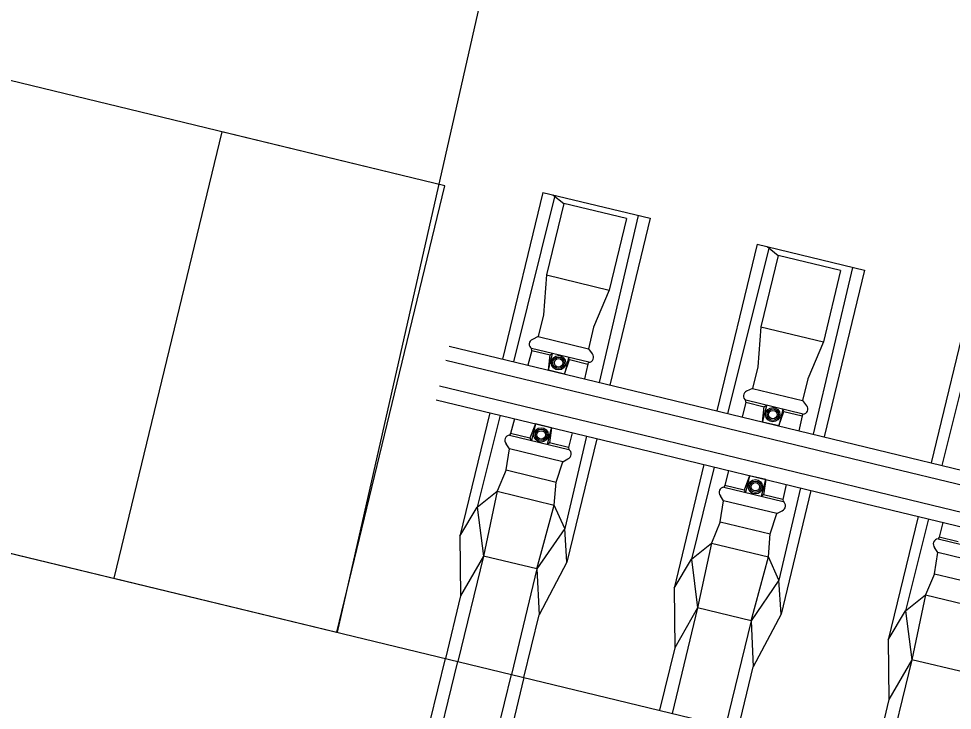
# Model space of a CAD drawing. Extents: x -7483133 to -743169, y -11317770 to -1127091.
# Drawn here: x -747599.808 to -747597.267, y -1131704.858 to -1131702.976 of the extents above; entities that cross this region are included whole.
import ezdxf

# ---------------------------------------------------------------- set-up
doc = ezdxf.new("R2010")
doc.units = 0
for name, color, linetype in [('_Zabezpečovací zařízení', 7, 'Continuous'), ('_Zabezpečovací zařízení_trasa', 7, 'Continuous'), ('KOL_ROST', 7, 'Continuous'), ('OSA_KOLEJ', 7, 'Continuous')]:
    doc.layers.add(name, color=color, linetype=linetype)

msp = doc.modelspace()

# ---------------------------------------------------------------- linework, layer by layer
at = {"layer": '_Zabezpečovací zařízení'}
for p, q in [((-747598.648, -1131703.431), (-747599.8629, -1131703.137)), ((-747599.2555, -1131703.284), (-747599.5495, -1131704.499)), ((-747598.942, -1131704.646), (-747598.648, -1131703.431)), ((-747600.1569, -1131704.352), (-747598.942, -1131704.646))]:
    msp.add_line(p, q, dxfattribs=at)
msp.add_lwpolyline([(-747599.5495, -1131704.499), (-747598.942, -1131704.646), (-747598.648, -1131703.431), (-747599.2555, -1131703.284), (-747599.5495, -1131704.499)], dxfattribs=at)
at = {"layer": '_Zabezpečovací zařízení_trasa'}
msp.add_line((-747598.4867, -1131702.6405), (-747598.941, -1131704.6462), dxfattribs=at)
at = {"layer": 'KOL_ROST'}
for p, q in [((-747598.3811, -1131703.4489), (-747598.4909, -1131703.9026)), ((-747598.3489, -1131703.457), (-747598.4616, -1131703.9097)), ((-747598.3811, -1131703.4489), (-747598.0895, -1131703.5194)), ((-747598.3539, -1131703.4555), (-747598.3241, -1131703.4791)), ((-747598.3241, -1131703.4791), (-747598.3711, -1131703.6735)), ((-747598.154, -1131703.5203), (-747598.3241, -1131703.4791)), ((-747598.1216, -1131703.512), (-747598.2285, -1131703.9661)), ((-747598.154, -1131703.5203), (-747598.2011, -1131703.7147)), ((-747598.0895, -1131703.5194), (-747598.1993, -1131703.9732)), ((-747597.7979, -1131703.59), (-747597.9077, -1131704.0437)), ((-747597.7658, -1131703.5981), (-747597.8784, -1131704.0508)), ((-747597.7979, -1131703.59), (-747597.5063, -1131703.6606)), ((-747597.7707, -1131703.5966), (-747597.7409, -1131703.6203)), ((-747597.7409, -1131703.6203), (-747597.788, -1131703.8146)), ((-747597.5709, -1131703.6614), (-747597.7409, -1131703.6203)), ((-747597.5384, -1131703.6531), (-747597.6453, -1131704.1072)), ((-747597.5709, -1131703.6614), (-747597.6179, -1131703.8558)), ((-747597.5063, -1131703.6606), (-747597.6161, -1131704.1143)), ((-747598.3711, -1131703.6735), (-747598.3795, -1131703.7826)), ((-747598.3711, -1131703.6735), (-747598.2011, -1131703.7147)), ((-747598.2011, -1131703.7147), (-747598.2435, -1131703.8155)), ((-747598.2011, -1131703.7147), (-747598.2435, -1131703.8155)), ((-747597.2148, -1131703.7311), (-747597.3246, -1131704.1848)), ((-747597.1826, -1131703.7392), (-747597.2953, -1131704.1919)), ((-747598.3795, -1131703.7826), (-747598.394, -1131703.8415)), ((-747598.2435, -1131703.8155), (-747598.2575, -1131703.8746)), ((-747598.2435, -1131703.8155), (-747598.2575, -1131703.8746)), ((-747597.788, -1131703.8146), (-747597.7964, -1131703.9237)), ((-747597.788, -1131703.8146), (-747597.6179, -1131703.8558)), ((-747598.394, -1131703.8415), (-747598.4099, -1131703.8492)), ((-747597.6179, -1131703.8558), (-747597.6603, -1131703.9567)), ((-747597.6179, -1131703.8558), (-747597.6603, -1131703.9567)), ((-747598.6366, -1131703.8673), (-747598.0535, -1131704.0084)), ((-747598.4118, -1131703.8789), (-747598.422, -1131703.9193)), ((-747598.3662, -1131703.9328), (-747598.3553, -1131703.8874)), ((-747598.3662, -1131703.9328), (-747598.3618, -1131703.8909)), ((-747598.3618, -1131703.8909), (-747598.3553, -1131703.8874)), ((-747598.2574, -1131703.8746), (-747598.2468, -1131703.8886)), ((-747598.2574, -1131703.8746), (-747598.2468, -1131703.8886)), ((-747598.6458, -1131703.9053), (-747598.0627, -1131704.0464)), ((-747598.3116, -1131703.8979), (-747598.3226, -1131703.9433)), ((-747598.3226, -1131703.9433), (-747598.3088, -1131703.9037)), ((-747598.3088, -1131703.9037), (-747598.3116, -1131703.8979)), ((-747598.2587, -1131703.916), (-747598.268, -1131703.9565)), ((-747598.3226, -1131703.9433), (-747598.3662, -1131703.9328)), ((-747597.7964, -1131703.9237), (-747597.8109, -1131703.9826)), ((-747597.6603, -1131703.9567), (-747597.6743, -1131704.0157)), ((-747597.6603, -1131703.9567), (-747597.6743, -1131704.0157)), ((-747598.6628, -1131703.9753), (-747598.0796, -1131704.1164)), ((-747597.8109, -1131703.9826), (-747597.8267, -1131703.9903)), ((-747598.672, -1131704.0133), (-747598.0888, -1131704.1544)), ((-747598.0535, -1131704.0084), (-747597.4703, -1131704.1496)), ((-747597.6742, -1131704.0157), (-747597.6636, -1131704.0297)), ((-747597.6742, -1131704.0157), (-747597.6636, -1131704.0297)), ((-747597.8287, -1131704.02), (-747597.8389, -1131704.0604)), ((-747597.7831, -1131704.0739), (-747597.7721, -1131704.0285)), ((-747597.7831, -1131704.0739), (-747597.7787, -1131704.032)), ((-747597.7787, -1131704.032), (-747597.7721, -1131704.0285)), ((-747597.7285, -1131704.039), (-747597.7394, -1131704.0844)), ((-747597.7256, -1131704.0448), (-747597.7285, -1131704.039)), ((-747598.5262, -1131704.0486), (-747598.6076, -1131704.3849)), ((-747598.4979, -1131704.0555), (-747598.5602, -1131704.3058)), ((-747598.4589, -1131704.0649), (-747598.4692, -1131704.1054)), ((-747598.0627, -1131704.0465), (-747597.4796, -1131704.1876)), ((-747597.7394, -1131704.0844), (-747597.7256, -1131704.0448)), ((-747597.6755, -1131704.0571), (-747597.6849, -1131704.0976)), ((-747598.4016, -1131704.0787), (-747598.4168, -1131704.118)), ((-747598.4016, -1131704.0787), (-747598.4126, -1131704.1241)), ((-747598.358, -1131704.0893), (-747598.4016, -1131704.0787)), ((-747598.369, -1131704.1347), (-747598.358, -1131704.0893)), ((-747598.358, -1131704.0893), (-747598.3638, -1131704.1309)), ((-747597.7394, -1131704.0844), (-747597.7831, -1131704.0739)), ((-747598.4168, -1131704.118), (-747598.4126, -1131704.1241)), ((-747598.2629, -1131704.1123), (-747598.322, -1131704.3634)), ((-747598.2346, -1131704.1192), (-747598.316, -1131704.4554)), ((-747598.3019, -1131704.1029), (-747598.3113, -1131704.1436)), ((-747598.0796, -1131704.1164), (-747597.4965, -1131704.2575)), ((-747598.4725, -1131704.1469), (-747598.4815, -1131704.1334)), ((-747598.3638, -1131704.1309), (-747598.369, -1131704.1347)), ((-747598.4816, -1131704.2044), (-747598.4725, -1131704.1469)), ((-747598.0888, -1131704.1544), (-747597.5057, -1131704.2956)), ((-747597.4703, -1131704.1496), (-747596.8872, -1131704.2907)), ((-747598.3455, -1131704.2374), (-747598.3273, -1131704.1821)), ((-747598.3273, -1131704.1821), (-747598.3132, -1131704.1741)), ((-747597.9431, -1131704.1897), (-747598.0244, -1131704.526)), ((-747597.9147, -1131704.1966), (-747597.977, -1131704.4469)), ((-747597.4795, -1131704.1876), (-747596.8964, -1131704.3287)), ((-747598.4816, -1131704.2044), (-747598.3455, -1131704.2374)), ((-747597.8758, -1131704.206), (-747597.886, -1131704.2465)), ((-747597.8185, -1131704.2199), (-747597.8337, -1131704.2592)), ((-747597.8185, -1131704.2199), (-747597.8295, -1131704.2653)), ((-747597.7748, -1131704.2304), (-747597.8185, -1131704.2199)), ((-747598.3504, -1131704.3), (-747598.3455, -1131704.2374)), ((-747597.7858, -1131704.2758), (-747597.7748, -1131704.2304)), ((-747597.7748, -1131704.2304), (-747597.7807, -1131704.272)), ((-747597.7188, -1131704.244), (-747597.7282, -1131704.2847)), ((-747598.5602, -1131704.3058), (-747598.5059, -1131704.2623)), ((-747598.5059, -1131704.2623), (-747598.3504, -1131704.3)), ((-747597.8337, -1131704.2592), (-747597.8295, -1131704.2653)), ((-747597.7807, -1131704.272), (-747597.7858, -1131704.2758)), ((-747597.6798, -1131704.2534), (-747597.7389, -1131704.5045)), ((-747597.6515, -1131704.2603), (-747597.7329, -1131704.5965)), ((-747597.4965, -1131704.2575), (-747596.9133, -1131704.3987)), ((-747597.8985, -1131704.3456), (-747597.8894, -1131704.2881)), ((-747597.8894, -1131704.2881), (-747597.8983, -1131704.2745)), ((-747597.5057, -1131704.2956), (-747596.9225, -1131704.4367)), ((-747598.6076, -1131704.3849), (-747598.5602, -1131704.3058)), ((-747598.5602, -1131704.3058), (-747598.5434, -1131704.4385)), ((-747598.3976, -1131704.4737), (-747598.3504, -1131704.3)), ((-747598.322, -1131704.3634), (-747598.3504, -1131704.3)), ((-747597.7624, -1131704.3785), (-747597.7442, -1131704.3232)), ((-747597.7442, -1131704.3232), (-747597.7301, -1131704.3152)), ((-747597.8985, -1131704.3456), (-747597.7624, -1131704.3785)), ((-747597.3599, -1131704.3308), (-747597.4413, -1131704.6671)), ((-747597.3316, -1131704.3377), (-747597.3939, -1131704.588)), ((-747597.2926, -1131704.3471), (-747597.3029, -1131704.3876)), ((-747598.322, -1131704.3634), (-747598.3976, -1131704.4737)), ((-747598.316, -1131704.4554), (-747598.322, -1131704.3634)), ((-747598.6076, -1131704.3849), (-747598.6056, -1131704.5469)), ((-747597.7673, -1131704.4411), (-747597.7624, -1131704.3785)), ((-747597.977, -1131704.4469), (-747597.9228, -1131704.4035)), ((-747597.9228, -1131704.4035), (-747597.7673, -1131704.4411)), ((-747597.3062, -1131704.4292), (-747597.3151, -1131704.4156)), ((-747598.5434, -1131704.4385), (-747598.6056, -1131704.5469)), ((-747598.3976, -1131704.4737), (-747598.5434, -1131704.4385)), ((-747598.0244, -1131704.526), (-747597.977, -1131704.4469)), ((-747597.977, -1131704.4469), (-747597.9602, -1131704.5796)), ((-747597.8145, -1131704.6149), (-747597.7673, -1131704.4411)), ((-747597.7389, -1131704.5045), (-747597.7673, -1131704.4411)), ((-747597.3153, -1131704.4867), (-747597.3062, -1131704.4292)), ((-747598.3976, -1131704.4737), (-747598.4671, -1131704.7609)), ((-747598.3976, -1131704.4737), (-747598.3918, -1131704.5986)), ((-747598.316, -1131704.4554), (-747598.3918, -1131704.5986)), ((-747597.3153, -1131704.4867), (-747597.1792, -1131704.5196)), ((-747598.0244, -1131704.526), (-747598.0225, -1131704.688)), ((-747597.7389, -1131704.5045), (-747597.8145, -1131704.6149)), ((-747597.7329, -1131704.5965), (-747597.7389, -1131704.5045)), ((-747598.6056, -1131704.5469), (-747598.6469, -1131704.7174)), ((-747597.3939, -1131704.588), (-747597.3396, -1131704.5446)), ((-747597.3396, -1131704.5446), (-747597.1841, -1131704.5822)), ((-747598.4331, -1131704.7691), (-747598.3918, -1131704.5986)), ((-747597.9602, -1131704.5796), (-747598.0225, -1131704.688)), ((-747597.8145, -1131704.6149), (-747597.9602, -1131704.5796)), ((-747597.7329, -1131704.5965), (-747597.8087, -1131704.7397)), ((-747597.4413, -1131704.6671), (-747597.3939, -1131704.588)), ((-747597.3939, -1131704.588), (-747597.3771, -1131704.7207)), ((-747597.8145, -1131704.6149), (-747597.8839, -1131704.902)), ((-747597.8145, -1131704.6149), (-747597.8087, -1131704.7397)), ((-747597.4413, -1131704.6671), (-747597.4393, -1131704.8291)), ((-747598.0225, -1131704.688), (-747598.0637, -1131704.8585)), ((-747598.6882, -1131704.8879), (-747598.6469, -1131704.7174)), ((-747597.3771, -1131704.7207), (-747597.4393, -1131704.8291)), ((-747597.2313, -1131704.756), (-747597.3771, -1131704.7207)), ((-747597.8499, -1131704.9102), (-747597.8087, -1131704.7397)), ((-747598.5366, -1131705.048), (-747598.4671, -1131704.7609)), ((-747598.4331, -1131704.7691), (-747598.4743, -1131704.9396)), ((-747597.4393, -1131704.8291), (-747597.4806, -1131704.9996))]:
    msp.add_line(p, q, dxfattribs=at)
for points in [[(-747598.394, -1131703.8415), (-747598.2574, -1131703.8746)], [(-747598.4118, -1131703.8789), (-747598.412, -1131703.8736)], [(-747598.256, -1131703.9114), (-747598.412, -1131703.8736)], [(-747598.4118, -1131703.8789), (-747598.3618, -1131703.891)], [(-747598.3088, -1131703.9038), (-747598.2587, -1131703.916)], [(-747598.2587, -1131703.916), (-747598.256, -1131703.9114)], [(-747598.2587, -1131703.916), (-747598.256, -1131703.9114)], [(-747597.8109, -1131703.9826), (-747597.6742, -1131704.0157)], [(-747597.8287, -1131704.02), (-747597.8289, -1131704.0147)], [(-747597.6729, -1131704.0525), (-747597.8289, -1131704.0147)], [(-747597.8287, -1131704.02), (-747597.7787, -1131704.0321)], [(-747597.7257, -1131704.0449), (-747597.6755, -1131704.0571)], [(-747597.6755, -1131704.0571), (-747597.6729, -1131704.0525)], [(-747597.6755, -1131704.0571), (-747597.6729, -1131704.0525)], [(-747598.4692, -1131704.1054), (-747598.472, -1131704.1098)], [(-747598.472, -1131704.1098), (-747598.3108, -1131704.1488)], [(-747598.4168, -1131704.118), (-747598.4692, -1131704.1054)], [(-747598.3113, -1131704.1436), (-747598.3638, -1131704.1309)], [(-747598.3113, -1131704.1436), (-747598.3108, -1131704.1488)], [(-747598.3273, -1131704.1821), (-747598.4725, -1131704.1469)], [(-747598.4816, -1131704.2044), (-747598.5059, -1131704.2623), (-747598.5434, -1131704.4385), (-747598.6129, -1131704.7256)], [(-747597.886, -1131704.2465), (-747597.8888, -1131704.2509)], [(-747597.8337, -1131704.2592), (-747597.886, -1131704.2465)], [(-747597.8888, -1131704.2509), (-747597.7277, -1131704.2899)], [(-747597.7282, -1131704.2847), (-747597.7807, -1131704.272)], [(-747597.7442, -1131704.3232), (-747597.8894, -1131704.2881)], [(-747597.7282, -1131704.2847), (-747597.7277, -1131704.2899)], [(-747597.8985, -1131704.3456), (-747597.9228, -1131704.4035), (-747597.9602, -1131704.5796), (-747598.0297, -1131704.8667)], [(-747597.3029, -1131704.3876), (-747597.3057, -1131704.392)], [(-747597.3057, -1131704.392), (-747597.1445, -1131704.431)], [(-747597.2505, -1131704.4003), (-747597.3029, -1131704.3876)], [(-747597.161, -1131704.4643), (-747597.3062, -1131704.4292)], [(-747597.3153, -1131704.4867), (-747597.3396, -1131704.5446), (-747597.3771, -1131704.7207), (-747597.4466, -1131705.0078)], [(-747598.7344, -1131705.2491), (-747598.7296, -1131705.1865), (-747598.6824, -1131705.0127), (-747598.6129, -1131704.7256)]]:
    msp.add_lwpolyline(points, dxfattribs=at)
for centre, radius in [((-747598.3387, -1131703.9127), 0.0195), ((-747598.3387, -1131703.9127), 0.0155), ((-747598.3387, -1131703.9127), 0.0115), ((-747597.7555, -1131704.0538), 0.0195), ((-747597.7555, -1131704.0538), 0.0155), ((-747597.7555, -1131704.0538), 0.0115), ((-747598.3862, -1131704.1089), 0.0195), ((-747598.3862, -1131704.1089), 0.0155), ((-747598.3862, -1131704.1089), 0.0115), ((-747597.803, -1131704.25), 0.0195), ((-747597.803, -1131704.25), 0.0155), ((-747597.803, -1131704.25), 0.0115)]:
    msp.add_circle(centre, radius, dxfattribs=at)
for centre, radius, start, end in [((-747598.405, -1131703.8619), 0.0137, 110.8346, 239.0566), ((-747598.2569, -1131703.8977), 0.0137, 273.7357, 41.9577), ((-747598.2569, -1131703.8977), 0.0137, 273.7357, 41.9577), ((-747597.8219, -1131704.003), 0.0137, 110.8346, 239.0566), ((-747597.6738, -1131704.0389), 0.0137, 273.7357, 41.9577), ((-747597.6738, -1131704.0389), 0.0137, 273.7357, 41.9577), ((-747598.4706, -1131704.124), 0.0143, 95.3847, 220.913), ((-747598.3185, -1131704.1608), 0.0143, 291.8793, 57.4076), ((-747597.8875, -1131704.2651), 0.0143, 95.3847, 220.913), ((-747597.7354, -1131704.3019), 0.0143, 291.8793, 57.4076), ((-747597.3043, -1131704.4063), 0.0143, 95.3847, 220.913)]:
    msp.add_arc(centre, radius, start, end, dxfattribs=at)
at = {"layer": 'OSA_KOLEJ'}
msp.add_lwpolyline([(-747601.6502, -1131703.9906), (-747586.6822, -1131707.6128)], dxfattribs=at)

doc.saveas('drawing.dxf')
